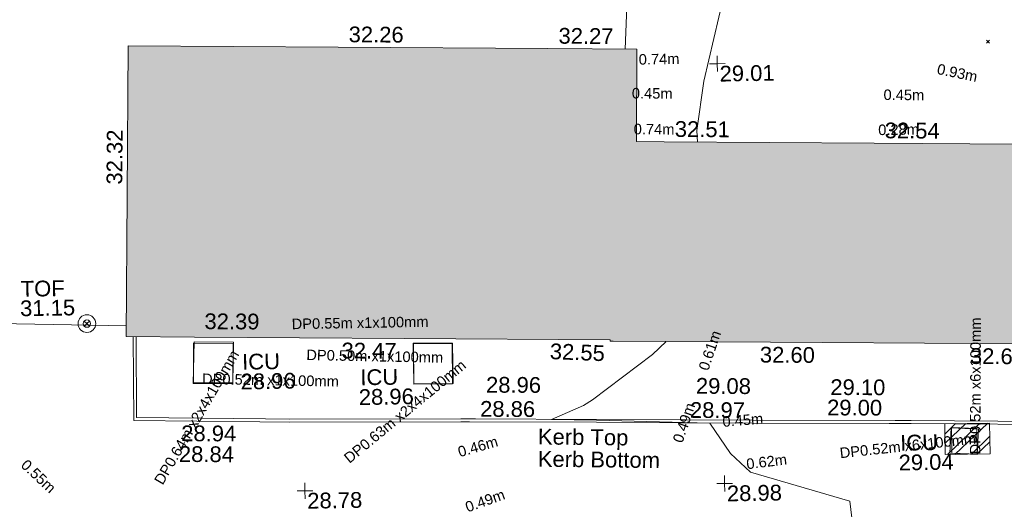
# Model space of a CAD drawing. Header units: millimetres. Extents: x -287732 to 520720, y -88450 to 287754.
# Tile 265 of 383: x 17496 to 40954, y 214594 to 226257. Entities that reach past the tile are written whole.
import ezdxf

# ---------------------------------------------------------------- set-up
doc = ezdxf.new("R2010")
doc.units = ezdxf.units.MM
for name, pattern in [('IMPORT-HIDDEN2 _3_', [4762.5, 3175, -1587.5]), ('IMPORT-UG_ELEC_QLB2 _2_', [2500, 1500, -300.0000000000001, 0, -50, 150, -300.0000000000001, 0, -200]), ('IMPORT-UG_ELEC_STREET LIGHTING_QLB2 _2_', [2700, 1500, -300.0000000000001, 0, -250, 150, -300.0000000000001, 0, -200])]:
    doc.linetypes.add(name, pattern=pattern)
for name, color, linetype, lineweight, true_color in [('00__TOPO__TOP_OF_FENCE_SYMBOL', 7, 'Continuous', 9, 0x666666), ('00_UAV_BUILDING_CANOPY', 7, 'Continuous', 9, 0xff7fff), ('00_UAV_FENCE', 7, 'Continuous', 9, 0x264c2f), ('00_UAV_KERB_BOTTOM', 1, 'Continuous', 9, 0xff0000), ('00_UAV_KERB_TOP', 7, 'Continuous', 9, 0xa500a5), ('00_UAV_LEVEL_SPOT', 7, 'Continuous', 9, 0x666666), ('00_UAV_SERV_IC', 5, 'Continuous', 9, 0x0000ff), ('00_UAV_TOP_OF_FENCE', 6, 'Continuous', 9, 0xff00ff), ('01_DTM_CONTOUR_MNR', 7, 'Continuous', 9, 0xa5a552), ('12333-PUM-2D-U-0001-C01 - Rev2_REVIT IMPORT_dwg', 7, 'Continuous', 9, 0x767676), ('A_RHA_Line', 7, 'Continuous', 9, 0x00a600), ('PUM-CHAMBER EXTENTS', 6, 'IMPORT-HIDDEN2 _3_', 9, 0xff00ff), ('PUM-ELECTRIC-MH', 1, 'Continuous', 9, 0xff0000), ('PUM-ELECTRIC-QLB2', 1, 'IMPORT-UG_ELEC_QLB2 _2_', 9, 0xff0000)]:
    doc.layers.add(name, color=color, linetype=linetype, lineweight=lineweight, true_color=true_color)
doc.layers.add('A_RHA_Detail', color=7, linetype='Continuous', lineweight=9)
doc.layers.add('GEN-TEXT', color=7, linetype='Continuous', lineweight=9)
doc.styles.add('Arial_1', font='arial.ttf', dxfattribs={"height": 250})
doc.styles.add('Swis721 Lt BT_2', font='swissl.ttf', dxfattribs={"height": 375})

# ---------------------------------------------------------------- blocks, each defined once
blk = doc.blocks.new('12333-PUM-2D-U-0001-C01 - Rev2_REVIT IMPORT_dwg_MSL_Node_LineworkTOF-2077248-Site Location Plan Proposed')
at = {"layer": '00__TOPO__TOP_OF_FENCE_SYMBOL', "color": 254, "true_color": 0xcccccc, "flags": 128}
for points in [[(165.3591892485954, 165.3591892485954), (0, 0), (-165.3591892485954, 165.3591892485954)], [(165.3591892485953, -165.3591892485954), (0, 0), (-165.3591892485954, -165.3591892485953)]]:
    blk.add_lwpolyline(points, dxfattribs=at)
at = {"layer": '00__TOPO__TOP_OF_FENCE_SYMBOL', "color": 254, "true_color": 0xcccccc}
for radius in [562.5594001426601, 233.853208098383]:
    blk.add_circle((0, 0), radius, dxfattribs=at)
blk = doc.blocks.new('12333-PUM-2D-U-0001-C01 - Rev2_REVIT IMPORT_dwg_UAV-2077255-Site Location Plan Proposed')
at = {"layer": '00_UAV_LEVEL_SPOT', "color": 254, "true_color": 0xcccccc, "flags": 128}
for points in [[(0, -500.0000000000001), (0, 0), (-500.0000000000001, 0)], [(500.0000000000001, 0), (0, 0), (0, 500.0000000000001)]]:
    blk.add_lwpolyline(points, dxfattribs=at)
blk = doc.blocks.new('12333-PUM-2D-U-0001-C01 - Rev2_REVIT IMPORT_dwg_MGS62954_T2_Galway_ITM_3d_Rev1-2077680-Site Location Plan Proposed')
at = {"layer": '00_UAV_FENCE', "color": 254, "true_color": 0xcccccc}
for p, q in [((533937922.7121834, 725782333.8723007), (533937812.5391594, 725780386.31817)), ((533922079.4739999, 725774136.579), (533925815.1303381, 725774002.0280963))]:
    blk.add_line(p, q, dxfattribs=at)
at = {"layer": '00_UAV_KERB_BOTTOM', "color": 254, "true_color": 0xcccccc, "flags": 128}
blk.add_lwpolyline([(533925973.4891821, 725773743.3761859), (533925950.474, 725771746.5789999), (533928951.995609, 725771664.1906244), (533929666.474, 725771644.5790001), (533933741.4739999, 725771581.579), (533933951.1305997, 725771577.0381701), (533936973.474, 725771511.579), (533938948.5476524, 725771464.7056233), (533940681.474, 725771423.579), (533943946.6291924, 725771360.5039533), (533944472.7525, 725771350.3405001), (533948593.7525001, 725771251.3405), (533948943.2946522, 725771242.590899), (533952548.7525, 725771152.3405002), (533953941.8408006, 725771124.298464), (533955330.7525, 725771096.3405), (533955376.4724351, 725773001.0502455)], dxfattribs=at)
at = {"layer": '00_UAV_KERB_TOP', "color": 254, "true_color": 0xcccccc, "flags": 128}
blk.add_lwpolyline([(533926043.4743261, 725773741.6838821), (533926021.2633807, 725771814.662277), (533929092.5538893, 725771730.3588239), (533929667.9754422, 725771714.5641525), (533933742.7729188, 725771651.5672835), (533934091.6925493, 725771644.0102371), (533936975.0622712, 725771581.5610167), (533939089.0618308, 725771531.3905848), (533940682.9804007, 725771493.5629597), (533944087.2160826, 725771427.8012081), (533944474.2690719, 725771420.3242633), (533948595.4689052, 725771321.3194625), (533949083.8657769, 725771309.0941048), (533952550.3327277, 725771222.3228714), (533954082.4073104, 725771191.4831241), (533955262.4459352, 725771167.729651), (533955306.4928899, 725773002.742414)], dxfattribs=at)
at = {"layer": '00_UAV_SERV_IC', "color": 254, "true_color": 0xcccccc, "flags": 128}
for points in [[(533928329.7525, 725772603.3405001), (533927389.7525, 725772623.3405001), (533927409.6967663, 725773560.7210132), (533928349.6967664, 725773540.7210133)], [(533932649.7525001, 725773456.3405), (533933570.7525001, 725773447.3405), (533933561.3474178, 725772484.8871014), (533932640.3474178, 725772493.8871014)], [(533945419.474, 725771235.579), (533946071.474, 725771191.579), (533946030.4423593, 725770583.5646873), (533945378.4423593, 725770627.5646873)]]:
    blk.add_lwpolyline(points, close=True, dxfattribs=at)
at = {"layer": '01_DTM_CONTOUR_MNR', "color": 254, "true_color": 0xcccccc, "flags": 128}
for points in [[(533939493.1740083, 725778143.6535656), (533939482.7522936, 725778420.0000001), (533939677.0481767, 725779593.8777258), (533940313.0490848, 725782125.5636512)], [(533940813.7769418, 725763773.9766537), (533941576.8722805, 725764861.2478913), (533942207.276412, 725764868.5013735), (533942657.9134928, 725764820.4723644), (533943084.5171027, 725766420.0000001), (533943196.5348761, 725767342.178292), (533942973.5430148, 725769523.8779858), (533940621.9394472, 725770258.7889445), (533940150.8227694, 725770714.4303591), (533939670.0000001, 725771440.0000002), (533936977.1657251, 725771560.1600753), (533935900.0000001, 725771600), (533936675.4440404, 725771919.1917355), (533936888.6973642, 725772051.453611), (533938339.2539878, 725773103.7378392), (533938671.3881878, 725773404.9942731)]]:
    blk.add_lwpolyline(points, dxfattribs=at)
at = {"xscale": 0.375, "yscale": 0.375, "zscale": 0.375}
for name, p in [('12333-PUM-2D-U-0001-C01 - Rev2_REVIT IMPORT_dwg_UAV-2077255-Site Location Plan Proposed', (533940000.0000001, 725780000)), ('12333-PUM-2D-U-0001-C01 - Rev2_REVIT IMPORT_dwg_MSL_Node_LineworkTOF-2077248-Site Location Plan Proposed', (533924876.6834999, 725774072.4735001)), ('12333-PUM-2D-U-0001-C01 - Rev2_REVIT IMPORT_dwg_UAV-2077255-Site Location Plan Proposed', (533930000.0000001, 725770000.0000001)), ('12333-PUM-2D-U-0001-C01 - Rev2_REVIT IMPORT_dwg_UAV-2077255-Site Location Plan Proposed', (533940000.0000001, 725770000.0000001))]:
    blk.add_blockref(name, p, dxfattribs=at)
at = {"layer": '00_UAV_BUILDING_CANOPY', "color": 251, "true_color": 0x666666, "char_height": 375, "width": 1495.902363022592, "attachment_point": 1, "line_spacing_factor": 1.005061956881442, "style": 'Swis721 Lt BT_2'}
for s, insert, rotation in [('32.26', (533931236.8659328, 725781040.698257), 358.61480626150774), ('32.27', (533936235.4043233, 725780919.8290856), 358.61480626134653), ('32.32', (533925401.3973154, 725777378.3018792), 88.61480625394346), ('32.51', (533938966.4556092, 725778651.7644633), 358.6148062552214), ('32.54', (533943964.9063563, 725778530.8974113), 358.6148062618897), ('32.39', (533927682.6400002, 725774269.1048638), 358.614806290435), ('32.47', (533930936.3535042, 725773514.4431895), 358.61480629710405), ('32.55', (533935904.4274961, 725773411.3221581), 356.76231458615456), ('32.60', (533940899.4563949, 725773241.6817973), 358.6148062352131), ('32.65', (533945902.598413, 725773120.701304), 358.6148062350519)]:
    blk.add_mtext(s, dxfattribs=dict(at, insert=insert, rotation=rotation))
at = {"layer": '00_UAV_KERB_BOTTOM', "color": 251, "true_color": 0x666666, "char_height": 375, "attachment_point": 1, "line_spacing_factor": 1.005061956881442, "style": 'Swis721 Lt BT_2'}
for s, insert, width, rotation in [('28.86', (533934211.7953585, 725772066.7383318), 1495.902363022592, 358.759258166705), ('28.97', (533939210.226992, 725771953.8643785), 1495.902363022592, 358.64048481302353), ('29.00', (533942478.0503688, 725771955.1312555), 1495.902363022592, 358.7656742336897), ('28.84', (533927019.0310895, 725771117.3836166), 1495.902363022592, 358.6235287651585), ('Kerb Bottom', (533935566.9824443, 725770852.6542141), 3414.456504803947, 358.3668436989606)]:
    blk.add_mtext(s, dxfattribs=dict(at, insert=insert, width=width, rotation=rotation))
at = {"layer": '00_UAV_KERB_TOP', "color": 251, "true_color": 0x666666, "char_height": 375, "attachment_point": 1, "line_spacing_factor": 1.005061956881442, "style": 'Swis721 Lt BT_2'}
for s, insert, width, rotation in [('28.96', (533934363.3009731, 725772638.995038), 1495.902363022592, 358.7592581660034), ('29.08', (533939362.7322587, 725772525.8102076), 1495.902363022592, 358.6404848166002), ('29.10', (533942563.8823798, 725772439.2020688), 1495.902363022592, 358.72818733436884), ('28.94', (533927081.4582869, 725771609.5658642), 1495.902363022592, 358.719042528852), ('Kerb Top', (533935578.9144661, 725771382.7885001), 2493.170605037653, 358.3668436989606)]:
    blk.add_mtext(s, dxfattribs=dict(at, insert=insert, width=width, rotation=rotation))
at = {"layer": '00_UAV_LEVEL_SPOT', "char_height": 375, "width": 1495.902363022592, "attachment_point": 1, "line_spacing_factor": 1.005061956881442, "style": 'Swis721 Lt BT_2'}
for s, insert in [('29.01', (533940051.8765643, 725779949.1441548)), ('28.78', (533930051.8765643, 725769949.1441547)), ('28.98', (533940051.8765643, 725769949.1441547))]:
    blk.add_mtext(s, dxfattribs=dict(at, insert=insert))
at = {"layer": '00_UAV_SERV_IC', "color": 251, "true_color": 0x666666, "char_height": 375, "attachment_point": 1, "line_spacing_factor": 1.005061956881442, "style": 'Swis721 Lt BT_2'}
for s, insert, width in [('ICU', (533928557.8824628, 725773285.8483695), 1021.012723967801), ('28.96', (533928513.0543122, 725772815.4693686), 1495.902363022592), ('ICU', (533931368.0249653, 725772865.8211222), 1021.012723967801), ('28.96', (533931323.1968148, 725772395.4421214), 1495.902363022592), ('ICU', (533944199.4650819, 725771083.1311312), 1021.012723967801), ('29.04', (533944154.6369314, 725770612.7521303), 1495.902363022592)]:
    blk.add_mtext(s, dxfattribs=dict(at, insert=insert, width=width))
at = {"layer": '00_UAV_TOP_OF_FENCE', "color": 251, "true_color": 0x666666, "char_height": 375, "attachment_point": 1, "line_spacing_factor": 1.005061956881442, "style": 'Swis721 Lt BT_2'}
for s, insert, width in [('TOF', (533923314.1459405, 725775115.3066312), 1163.479615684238), ('31.15', (533923291.7222987, 725774651.9299264), 1495.902363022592)]:
    blk.add_mtext(s, dxfattribs=dict(at, insert=insert, width=width))
blk = doc.blocks.new('12333-PUM-2D-U-0001-C01 - Rev2_REVIT IMPORT_dwg-1620468-Site Location Plan Proposed')
at = {"layer": 'PUM-CHAMBER EXTENTS', "true_color": 0xffaaff}
h = blk.add_hatch(dxfattribs=at)
h.set_pattern_fill('FP_3', color=211, style=0, pattern_type=2)
h.set_pattern_definition([(45, (-533641079.65, -725615854.3560001), (-265.1650429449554, 265.1650429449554), []), (45, (-533640902.873, -725615854.3560001), (-265.1650429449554, 265.1650429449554), [])])
h.paths.add_polyline_path([(304190.3501529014, 154743.6438213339), (305258.3501528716, 154738.6438213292), (305256.3501528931, 155471.6438213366), (304188.3501529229, 155476.6438213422)])
at = {"layer": 'GEN-TEXT', "color": 253, "true_color": 0xaaaaaa}
for p, q in [((305340.9948138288, 164524.2884822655), (305411.7054919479, 164594.9991603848)), ((305411.7054919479, 164524.2884822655), (305340.9948138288, 164594.9991603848))]:
    blk.add_line(p, q, dxfattribs=at)
at = {"layer": 'PUM-CHAMBER EXTENTS', "color": 211, "linetype": 'Continuous', "true_color": 0xffaaff, "flags": 128}
blk.add_lwpolyline([(304188.3501529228, 155476.643821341), (305256.350152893, 155471.6438213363), (305258.3501528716, 154738.6438213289), (304190.3501529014, 154743.6438213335)], close=True, dxfattribs=at)
at = {"layer": 'PUM-ELECTRIC-MH', "color": 21, "true_color": 0xffaaaa, "flags": 128}
for points in [[(286342.3501529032, 157736.6438213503), (287280.3501528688, 157718.6438213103), (287245.3501528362, 156731.6438213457), (286307.3501529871, 156749.6438212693)], [(291563.3501529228, 157615.6438213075), (292496.3501528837, 157603.6438213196), (292495.3501528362, 156638.6438213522), (291562.3501529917, 156650.6438214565)], [(304348.350152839, 154776.6438213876), (304352.3501529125, 155382.6438213), (304953.3501529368, 155348.6438213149), (304949.3501528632, 154742.6438214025)]]:
    blk.add_lwpolyline(points, close=True, dxfattribs=at)
blk.add_blockref('12333-PUM-2D-U-0001-C01 - Rev2_REVIT IMPORT_dwg_MGS62954_T2_Galway_ITM_3d_Rev1-2077680-Site Location Plan Proposed', (-533641079.6498471, -725615854.3561786))
at = {"layer": 'PUM-ELECTRIC-QLB2', "char_height": 250, "attachment_point": 2, "line_spacing_factor": 0.9417779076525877, "style": 'Arial_1'}
for s, insert, width, rotation in [('0.74m', (297536.6078239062, 164407.3015255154), 1160.025439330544, 0.05636968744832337), ('0.93m', (304662.9059452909, 163952.7860795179), 1160.025439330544, 347.4024949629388), ('0.45m', (297362.5495554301, 163593.3731415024), 1160.025439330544, 358.49860675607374), ('0.45m', (303357.1764145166, 163452.2311473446), 1160.025439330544, 358.49860675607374), ('0.74m', (297391.7168794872, 162739.2505033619), 1160.025439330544, 358.6240917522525), ('0.28m', (303213.1425144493, 162628.3047988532), 1160.025439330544, 359.84483239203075), ('DP0.52m x6x100mm', (304810.3253577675, 156367.4820282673), 3893.2779916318, 88.77223463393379), ('0.61m', (298505.1897658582, 157362.8499598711), 1160.025439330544, 70.17033198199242), ('DP0.64m x2x4x100mm', (286264.2828041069, 156006.9586058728), 4334.026443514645, 58.64142364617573), ('DP0.50m x1x100mm', (290645.0676613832, 157449.0201885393), 3893.2779916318, 357.880827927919), ('DP0.52m x1x100mm', (288150.5132392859, 156923.8298601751), 3893.2779916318, 357.880827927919), ('DP0.63m x2x4x100mm', (291258.2806842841, 156092.1940937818), 4334.026443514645, 38.43142312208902), ('0.49m', (297860.2181623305, 155651.8872942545), 1160.025439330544, 70.17033198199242), ('0.45m', (299373.3587873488, 155773.6967375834), 1160.025439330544, 3.5436689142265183), ('0.46m', (293025.9616253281, 155249.7786818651), 1160.025439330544, 15.089794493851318), ('DP0.52m x6x100mm', (303289.7510692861, 155093.5699269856), 3893.2779916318, 5.137201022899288), ('0.55m', (282667.9276658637, 154693.1203278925), 1160.025439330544, 315.9215684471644), ('0.62m', (299917.788277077, 154773.2755762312), 1160.025439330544, 5.919132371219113), ('0.49m', (293167.4922086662, 153954.3105099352), 1160.025439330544, 18.64367569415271)]:
    blk.add_mtext(s, dxfattribs=dict(at, insert=insert, width=width, rotation=rotation))
at = {"layer": 'PUM-ELECTRIC-QLB2', "insert": (290304.6896070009, 158250.214748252), "char_height": 250, "width": 3893.2779916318, "attachment_point": 2, "line_spacing_factor": 0.9417779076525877, "style": 'Arial_1'}
blk.add_mtext('DP0.55m x1x100mm', dxfattribs=at)

msp = doc.modelspace()

# ---------------------------------------------------------------- hatches: boundary and pattern name
at = {"layer": 'A_RHA_Detail', "true_color": 0xc0c0c0}
h = msp.add_hatch(color=9, dxfattribs=at)
h.paths.add_polyline_path([(-80880.60083809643, -68502.79057078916), (-80400.865924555, -68483.41509113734), (-80400.865924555, -62984.64684185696), (-24474.85765177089, -63009.32043784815), (-24456.14471271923, -50840.30023858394), (-36622.55041039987, -50831.65104353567), (-36622.55041039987, -44228.57792613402), (-50959.0526582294, -44218.38599194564), (-50959.0526582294, -42573.78171514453), (-54563.9325804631, -42571.21897729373), (-54565.69773352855, -45054.17447474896), (-92408.82109321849, -45027.27149621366), (-92411.78875845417, -49201.74309222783), (-100061.9988811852, -49201.74309222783), (-100052.2214449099, -64852.82557838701), (-86120.90825229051, -64852.82557838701), (-86092.1662649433, -62957.90041523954), (-84861.10047608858, -62957.90041523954), (-84854.79052929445, -68240.109737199), (-80870.60226892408, -68240.10973722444)])
h.paths.add_polyline_path([(-137238.9269902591, -68461.9384092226), (-132719.7426408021, -68433.0633692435), (-132847.0731201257, -62850.04282283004), (-130454.6837966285, -62916.63108078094), (-130498.2830220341, -61355.85393642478), (-117581.136331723, -61423.42893438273), (-117492.3908565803, -49183.91309190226), (-125136.5200282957, -49178.47881952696), (-125133.572703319, -45032.61887136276), (-163007.1824077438, -45005.6942194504), (-163007.1824076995, -44090.2963411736), (-163123.8521269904, -44090.21339942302), (-163122.6389897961, -42383.75184302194), (-166563.8543419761, -42383.75184298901), (-166565.034908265, -44044.39824208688), (-193158.4656786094, -44025.49275805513), (-193195.152889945, -62863.65652504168), (-137269.7106414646, -62916.63108078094), (-137254.3708868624, -65679.90523788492)])
h.paths.add_polyline_path([(120310.9497607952, -32334.28230164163), (120312.4652266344, -31610.73011961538), (133451.2244789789, -31638.24899384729), (133469.2230092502, -19717.98315780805), (121295.7536929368, -19692.48606430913), (121319.8434528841, -8190.941560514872), (112277.0825930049, -8172.001674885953), (112263.1770823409, -14811.1234547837), (78285.85310969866, -14739.95861438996), (78292.82277619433, -8167.077575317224), (75241.99098605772, -8160.673431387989), (69355.76844233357, -8152.931592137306), (69353.6659720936, -9156.74635762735), (68372.60878945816, -9154.691552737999), (68372.60878945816, -13705.52853215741), (69333.7233474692, -13707.54156770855), (69325.07112547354, -16249.53369228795), (66623.4489111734, -16249.53369228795), (66619.79243935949, -17995.29925530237), (65989.07757494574, -17995.2992552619), (65985.44262772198, -19730.78799483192), (57152.23993377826, -19712.28702421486), (57127.42535098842, -31559.89463417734), (70277.87165424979, -31587.43801817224), (70277.87165431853, -32271.7414715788), (78263.96947909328, -32285.12944888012), (78266.62661740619, -31019.79372153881), (112335.8856506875, -31091.15111860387), (112335.8856506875, -32317.57330553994), (119781.4233959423, -32333.17321913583)])
h.paths.add_polyline_path([(7503.717409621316, -1791.439263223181), (15482.43097392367, -674.0213231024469), (15484.0826588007, 148.1327206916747), (56188.28042539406, 205.5276654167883), (56155.84326007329, 14338.3166313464), (18016.62665935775, 14236.48149539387), (17967.9025208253, 34313.18372071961), (21727.10644863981, 34324.0692624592), (21708.90974962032, 40608.10218321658), (18009.66447159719, 40608.10218321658), (17995.54603706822, 45483.75063442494), (9770.084204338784, 45420.6329473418), (3966.213879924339, 45446.76585222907), (3984.771235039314, 14176.56786832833), (1023.062455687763, 14176.56786837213), (-276.5134647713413, 14190.52623461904), (-231.6790044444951, 5968.135265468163), (-226.4491536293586, 193.7444677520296), (553.0869992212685, 183.4716499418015), (7477.609307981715, 143.2867586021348), (7488.638446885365, -674.0213231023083)])
h.paths.add_polyline_path([(77755.59663317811, 53.47451145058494), (77729.51881611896, 1699.844979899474), (94464.47132486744, 1659.976083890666), (94606.37913471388, 17991.390236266), (88810.4190114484, 18015.03260816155), (88799.89418497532, 14436.74271609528), (69413.88950349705, 14457.8773889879), (69377.35724448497, 99.62816357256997), (75241.99098605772, 67.32134432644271)])
h.paths.add_polyline_path([(61252.12079701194, 46453.95617366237), (105774.7348988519, 46472.68783506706), (105768.2642198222, 61852.61234306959), (92285.13876309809, 61852.61234306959), (92308.59670399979, 65784.30757140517), (96107.4668000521, 65767.60445243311), (96059.68081117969, 75209.20847378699), (101084.8427276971, 75071.88872764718), (104988.0046543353, 74765.36560406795), (108403.6894220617, 74363.8408943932), (112009.2703903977, 73787.25420861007), (115645.3524815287, 73049.69667206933), (116890.8108051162, 72761.69136252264), (120208.9929833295, 71893.18353872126), (120865.241739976, 71703.68484519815), (124135.6329506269, 70669.67317906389), (127435.6253142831, 69480.50055823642), (127820.4368670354, 69394.93141813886), (128274.3081769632, 69331.69585753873), (128731.8791144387, 69306.66104516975), (129189.9401488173, 69320.00258290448), (129645.2782985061, 69371.62688826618), (130094.6997111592, 69461.17185603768), (130535.0520071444, 69588.00939074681), (130963.246434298, 69751.24981927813), (131376.2795165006, 69949.74812590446), (131771.2541232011, 70182.11198903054), (132162.5575600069, 70460.5404660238), (132496.0921583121, 70741.69081113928), (132820.871367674, 71064.98072578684), (133117.4593294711, 71414.31364272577), (133383.77568926, 71787.23923950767), (133616.5473239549, 72178.5372844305), (133817.1647262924, 72590.54524898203), (133982.6025969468, 73017.89547513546), (134111.7005086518, 73457.59040801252), (134203.5529320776, 73906.54590458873), (134257.5155883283, 74361.61286216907), (134272.5462649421, 74819.5993153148), (134250.5259875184, 75277.29281745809), (134189.6227572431, 75731.48297747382), (134090.9274700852, 76178.98397757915), (133955.1324028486, 76616.65691993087), (133783.1900598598, 77041.43184345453), (133576.3064937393, 77450.32925647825), (133335.932843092, 77840.48103920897), (133063.7551572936, 78209.15055532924), (132761.6825665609, 78553.75185442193), (132431.8338935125, 78871.8678050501), (132076.5227905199, 79161.26705197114), (131698.2415080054, 79419.91966861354), (131299.6434187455, 79646.01139197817), (131093.5942456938, 79746.34209763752), (132146.0467355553, 83110.22226145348), (122787.7632953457, 86282.54285518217), (121604.3555412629, 82800.3591886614), (117095.9864227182, 83870.84033785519), (116841.9598400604, 83526.35449572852), (116120.5435466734, 91221.93611972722), (110237.7341284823, 91274.27491021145), (110194.3680786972, 90435.39030214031), (104988.0046543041, 90486.49901390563), (104973.2761846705, 94309.82427956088), (103746.1314668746, 94309.8242795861), (103839.9937121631, 122852.1474271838), (96365.09202306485, 122931.9599470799), (96350.3400238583, 123952.4168585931), (104555.5505249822, 123902.1925226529), (104607.3234458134, 120248.5396156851), (125502.5015002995, 120134.1933400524), (125662.0200253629, 137657.3796882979), (114479.5865733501, 137699.2256881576), (114382.306264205, 129149.9458158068), (104644.159003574, 129187.9975073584), (104577.9931702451, 126217.3903144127), (101184.4926406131, 126159.1566967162), (101264.6166812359, 135959.2655565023), (89967.23178808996, 135988.8856164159), (89927.63362986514, 125823.6463181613), (93630.53562302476, 125840.7948842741), (93580.65688892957, 122931.9599470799), (88697.38835376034, 122904.7310126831), (88679.3898954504, 95739.09143775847), (86378.25848996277, 95739.09143775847), (86378.18187189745, 96178.1008337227), (83279.50743284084, 96200.92083327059), (83273.62493422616, 95735.74732133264), (70169.67509619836, 95733.22421950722), (70166.26842742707, 96272.07409347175), (66674.99731294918, 96257.14073655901), (66654.74538556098, 95755.71092136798), (65784.77231079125, 95755.71092136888), (65887.65094984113, 117470.630565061), (53473.3427162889, 117487.9046429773), (53434.44066309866, 98570.46349063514), (40649.41626916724, 98570.46349063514), (40610.16711559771, 94406.01479078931), (38853.82372868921, 94410.36303440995), (38848.65589191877, 89463.65332729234), (40612.46601912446, 89518.45976927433), (40665.38257362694, 86257.73741128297), (38372.19584460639, 86305.72309285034), (38369.79374539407, 76901.0507917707), (50937.9512507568, 76944.40198294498), (50922.88567286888, 74598.78180889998), (56484.9061132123, 74588.85093771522), (56484.9061132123, 75194.85181995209), (92465.4037153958, 75233.0258166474), (92645.92783662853, 71766.64845094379), (89810.55521366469, 69362.83965827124), (85313.16173974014, 69360.94750420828), (85313.16173974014, 66907.4050808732), (75210.14498263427, 66903.15451589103), (75210.14498263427, 63815.70944550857), (70819.40014309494, 63815.70999200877), (70819.21601505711, 64253.35708059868), (69456.83415683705, 64253.35708059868), (69455.7195737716, 66901.99623166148), (61303.32856759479, 66898.5668068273), (61304.56054988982, 63970.32021231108), (70500.41048208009, 63970.32021219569), (70500.4088543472, 61852.59006207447), (61245.6438848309, 61848.69637488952), (61252.03558504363, 46656.49344428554)])
h.paths.add_polyline_path([(-17153.16561239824, 48569.32684293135), (-17153.16561224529, 60770.38083685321), (-29362.88357759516, 60774.70428694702), (-29362.88357759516, 67399.20394580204), (-43507.24466814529, 67405.01911303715), (-43488.5313307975, 69093.07334175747), (-45766.41866231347, 69109.32868388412), (-45794.3462003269, 67405.01911303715), (-47272.11273194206, 67404.2124544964), (-47272.44887633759, 66454.91798908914), (-86004.56386332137, 66468.63299519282), (-86006.66970787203, 60521.58362721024), (-92662.87722510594, 60521.58362721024), (-92665.2138765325, 50184.35611932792), (-79752.0168396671, 50179.78309939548), (-79752.016597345, 48591.4932381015), (-17157.7163123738, 48569.32845417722)])
h.paths.add_polyline_path([(-201056.4185878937, 48628.75479108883), (-138377.9751621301, 48634.64535779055), (-138377.9751621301, 50133.28201003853), (-125467.710581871, 50134.49626164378), (-125468.6909603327, 60566.1903686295), (-132186.8595614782, 60565.86652591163), (-132187.4203588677, 66533.0197876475), (-170643.3098734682, 66805.61809689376), (-170643.3098732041, 67738.78475848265), (-200340.0100486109, 67488.93693764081), (-200348.7171487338, 60827.78025104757), (-201057.5650552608, 60827.71357558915), (-201056.6510294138, 51102.04313372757)])
h.paths.add_polyline_path([(-240051.5126725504, 54769.19491160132), (-239444.490259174, 54811.10754483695), (-239186.5396223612, 54841.92927608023), (-238764.8191577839, 54940.98166103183), (-238382.4735933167, 55122.46891388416), (-237990.3402229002, 55354.87497234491), (-237269.2031023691, 55936.21515020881), (-237032.4836384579, 56225.56611516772), (-236793.0039602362, 56569.31473944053), (-236554.5880578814, 57004.26389721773), (-236432.7219585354, 57267.46508908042), (-236300.081527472, 57753.26238983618), (-236250.7285154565, 58017.17885684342), (-236235.6490609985, 58516.21786804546), (-236233.2538429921, 58987.85640053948), (-236213.7029795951, 59823.48083769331), (-236363.8287855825, 59820.86038205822), (-236634.0279869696, 60698.06075827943), (-236391.9547756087, 61432.19726339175), (-236225.4740089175, 61435.10319600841), (-236201.6036569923, 62637.68779596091), (-232563.5271750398, 62639.28734435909), (-232563.5271750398, 63049.03842404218), (-232732.1945866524, 63049.15302218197), (-232860.1521277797, 63457.95890274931), (-232731.606808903, 63914.24862697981), (-232560.8209656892, 63914.24862697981), (-232515.1276847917, 70598.00033009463), (-240628.6947849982, 70598.85496273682), (-240629.7923196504, 72350.98321577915), (-246412.6011212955, 72347.36085933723), (-246412.6011212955, 70616.45923936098), (-254449.5805725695, 70618.60952619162), (-254454.637144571, 70754.06491720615), (-254469.7140363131, 73191.66276250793), (-263883.2532625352, 73267.83063688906), (-263902.4181505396, 68260.74348553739), (-263714.8217520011, 68259.82096572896), (-263552.9672900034, 67819.65434396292), (-263719.0883117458, 67392.2068408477), (-263913.6298699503, 67392.20684284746), (-263956.7001913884, 58633.76423459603), (-260181.1963171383, 58611.22607638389), (-260192.3146983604, 56354.25111579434), (-257184.684388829, 56339.46086021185), (-257213.4419957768, 57092.93866021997), (-257338.5163846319, 57093.27331223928), (-257471.0109294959, 57531.74572308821), (-257338.5163845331, 58062.22513696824), (-257203.4956297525, 58064.06881289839), (-257173.5751889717, 58598.54056692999), (-256478.2273617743, 58575.27357994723), (-256478.2273617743, 58788.51859473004), (-256013.0091299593, 58911.92701534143), (-255397.0786664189, 58780.99767617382), (-255397.0786664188, 58595.982422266), (-243809.885361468, 58585.92793201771), (-243805.3570672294, 58352.04527760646), (-243740.939469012, 57884.52572680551), (-243619.0830608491, 57421.84877545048), (-243424.3877545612, 56943.65915412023), (-243247.1437899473, 56608.24157713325), (-243003.0710579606, 56249.99021479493), (-242732.2093200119, 55932.75703082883), (-242371.7230178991, 55603.12658811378), (-242141.255125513, 55424.88676767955), (-241804.9643037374, 55216.88439822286), (-241529.4640827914, 55077.02869055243), (-241100.6275144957, 54917.18295003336), (-240836.2134980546, 54840.82833176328), (-240453.4486195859, 54788.60784130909), (-240218.9578693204, 54777.28227442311)])
h.paths.add_polyline_path([(40276.69022552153, 59895.36417752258), (40328.62676029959, 69196.9439153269), (36588.99968785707, 69217.8245910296), (36619.46637569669, 74674.25962428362), (32264.36460078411, 74687.02318924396), (32233.48293867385, 69156.26826306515), (11916.69390495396, 69269.70959686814), (11966.66200111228, 78218.75165974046), (29087.509017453, 78123.15526808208), (29143.44567205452, 88141.1370047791), (15719.348796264, 88216.09212953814), (15732.60379610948, 90589.9978889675), (4594.294101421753, 90652.19003489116), (4525.129359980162, 78265.12250449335), (10096.76365553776, 78234.01258731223), (10077.43887221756, 74773.03821910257), (4547.641142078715, 74803.91453678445), (4465.579974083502, 60107.1600234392), (19125.89094760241, 60025.30234268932), (19139.86249374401, 62527.53804644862), (31738.59196305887, 62457.19146404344), (31724.55430858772, 59943.11609815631), (38369.79364225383, 59906.01157293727)])
h.paths.add_polyline_path([(-246083.0241259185, 72334.29150213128), (-246083.0594797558, 72334.30275087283), (-246208.2905500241, 72334.29150213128)])
h.paths.add_polyline_path([(-114575.3004830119, 112178.0758695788), (-114575.3246435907, 112178.0758695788), (-114707.2752166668, 115801.5811617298)])
h.paths.add_polyline_path([(-154699.9178765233, 101760.4080976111), (-114382.050333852, 101776.0542914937), (-114382.050333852, 106926.9360164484), (-113755.641395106, 106927.1792101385), (-113757.5507412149, 111847.2721531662), (-114431.6837526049, 111847.2721531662), (-114431.8097758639, 112178.0758695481), (-114575.3004830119, 112178.0758695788), (-114578.9984943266, 121707.2390833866), (-123056.9849702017, 121707.2390833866), (-123068.8201032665, 156452.7036899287), (-119381.2340625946, 156454.1348067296), (-119381.2340625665, 160165.8597952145), (-115501.031452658, 160167.3662801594), (-115503.3750945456, 166206.5793118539), (-132411.7987151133, 166599.6604729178), (-132411.8243278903, 166665.6603411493), (-135275.0124468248, 166664.5490317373), (-135275.0124468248, 166628.1883101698), (-135911.3205076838, 166628.1944502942), (-135911.3479256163, 166352.1604668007), (-152521.1633846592, 166345.7146753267), (-152518.3680955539, 159142.6836790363), (-150699.3133726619, 159117.9265656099), (-150758.5477087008, 122560.691203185), (-151059.2005266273, 122560.691203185), (-151061.0981347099, 121302.4374932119), (-154138.3148337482, 121372.6012653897), (-154138.3148337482, 121865.1834517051), (-154704.3888425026, 121867.2611370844), (-154688.5451973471, 119352.3937021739), (-154745.5933227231, 119352.3715636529), (-154745.5763474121, 118722.1532660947), (-160794.1544526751, 118748.7442832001), (-160794.1544526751, 119410.5425977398), (-163852.1622693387, 119422.408321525), (-163855.0715294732, 118762.2003111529), (-167568.6765459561, 118778.5256058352), (-166634.6619849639, 124395.1277019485), (-166930.050559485, 124500.0918161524), (-167568.6765459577, 124707.6250903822), (-168028.2173235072, 124841.3808647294), (-168630.5006276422, 124991.3056740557), (-169238.2056069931, 125117.4693074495), (-169850.3952285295, 125219.6772876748), (-170466.1255403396, 125297.7720169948), (-171089.11025998, 125351.8553033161), (-171704.4065937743, 125381.1774255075), (-172325.0479971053, 125386.3595015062), (-172782.2248668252, 125374.5832362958), (-173401.7764235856, 125337.4554476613), (-174109.844898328, 125263.4341236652), (-174634.1213722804, 125190.4100126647), (-175245.0145766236, 125080.719099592), (-176047.1958093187, 124895.7675260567), (-176665.4852587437, 124724.7228134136), (-177045.3001228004, 124609.1129151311), (-177631.5127792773, 124405.2077276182), (-176665.4852586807, 118818.5158794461), (-177558.9402083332, 118822.4435768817), (-177662.2853368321, 125263.4341236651), (-176365.3912351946, 126542.9270807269), (-159462.2970490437, 126319.910391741), (-157057.7396790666, 128609.0850976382), (-157060.6673204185, 136153.1661957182), (-158638.8016610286, 137740.2441626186), (-159352.3735831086, 137740.2441626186), (-161634.4140634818, 140201.1078539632), (-168727.9404945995, 140256.8191146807), (-171035.0401161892, 137942.8847305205), (-174184.1459014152, 137942.8847305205), (-176460.1167434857, 140292.2858551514), (-177341.6856934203, 140292.2858551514), (-177341.7113613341, 140358.4281613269), (-183428.5803825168, 140356.0660244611), (-185921.6385985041, 137917.4639994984), (-185921.6385985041, 131757.3091155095), (-186906.8767412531, 131756.9267733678), (-187725.3914540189, 130809.9989183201), (-187724.058890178, 127376.1828148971), (-186481.0281350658, 126304.5577463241), (-186479.4846754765, 122327.2959175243), (-185176.2828158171, 121059.4673825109), (-180304.1129154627, 121059.4673824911), (-180304.1136492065, 118802.0484409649), (-193555.3706955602, 118802.0484409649), (-193555.368699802, 133117.8341649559), (-192593.6442938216, 133118.2073819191), (-192593.6442938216, 134200.8158367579), (-192224.6284783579, 134200.9592041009), (-192225.5653014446, 136615.0101267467), (-192595.0012460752, 136615.0101267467), (-192595.4357332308, 137734.4745165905), (-193589.2709668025, 137734.4746851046), (-193589.2685988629, 147474.570583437), (-193163.2062206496, 147492.8644732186), (-192765.7252967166, 147531.087133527), (-192359.9383250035, 147589.5931622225), (-192199.8207947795, 147616.5827294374), (-191882.7548926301, 147682.9245600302), (-191568.5380070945, 147761.6632019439), (-191257.654638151, 147852.677242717), (-190828.6072909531, 148002.2045655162), (-190647.7999969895, 148070.9514233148), (-190349.7690789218, 148197.8750094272), (-190056.9509284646, 148336.4013817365), (-189769.797051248, 148486.3169427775), (-189405.3590254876, 148698.0567944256), (-189132.906026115, 148873.2749095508), (-188867.542109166, 149059.0543929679), (-188609.6764469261, 149255.1087866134), (-188354.9814055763, 149465.3525772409), (-188079.6339208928, 149713.879248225), (-187884.9836199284, 149901.8220103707), (-187545.928247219, 150265.8040604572), (-187446.29984479, 150378.3960832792), (-187241.3270201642, 150629.2310214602), (-187046.3599558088, 150887.9197697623), (-186861.6992771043, 151154.0634500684), (-186546.1373636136, 151669.829875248), (-186524.4196769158, 151707.0632450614), (-163675.2898318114, 151669.829875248), (-163687.5843045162, 148134.07679455), (-157303.6541541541, 148136.492106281), (-157303.6541541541, 155759.91501608), (-157557.4317586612, 155765.0384228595), (-157555.9168973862, 166678.0466575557), (-187009.2021991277, 166699.7464767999), (-187013.0952111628, 162054.4009359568), (-188707.17754695, 162044.5925187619), (-188705.9961892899, 155021.5333641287), (-188737.9999316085, 154650.5326604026), (-188799.0133969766, 154283.1866125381), (-188857.2045401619, 154035.4341107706), (-188966.1106131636, 153679.3368924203), (-189102.6200311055, 153332.8820747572), (-189265.8911675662, 152998.2056672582), (-189454.9174011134, 152677.371060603), (-189645.2484685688, 152421.3220123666), (-189916.9563410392, 152104.2450531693), (-190212.7041973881, 151809.4634871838), (-190530.6686598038, 151538.7947471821), (-190868.8893671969, 151293.9075915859), (-191225.281078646, 151076.3118324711), (-191597.6465194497, 150887.3490191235), (-192092.8415776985, 150682.5621956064), (-192519.2468154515, 150561.8451365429), (-192903.8930791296, 150482.240889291), (-193187.215491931, 150440.8868273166), (-193594.1866364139, 150407.1257787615), (-193594.5952989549, 151459.9895227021), (-205369.2399268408, 151455.4201247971), (-205354.4523517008, 113350.0822379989), (-207187.1580384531, 113349.3710182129), (-207184.3024929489, 105991.0636522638), (-205312.8748221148, 105991.1901500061), (-205311.2362476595, 101769.6553082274), (-175488.6451201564, 101781.2285901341), (-175488.6451201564, 110889.6985621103), (-154703.4627663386, 110897.5679794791), (-154700.2792295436, 102691.5597281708)])
h.paths.add_polyline_path([(193735.9435693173, 113047.8274774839), (208865.0938716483, 114991.0266430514), (208976.1154123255, 114126.6471160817), (216447.8967332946, 115086.3281915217), (216038.7305308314, 118271.9702413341), (232648.5073383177, 120405.3421626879), (233425.993615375, 114352.0734369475), (240632.2017567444, 115277.6440988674), (239854.8412683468, 121329.9334727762), (256406.8682407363, 123455.8879629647), (257091.7572256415, 118089.1198988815), (264572.2871227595, 119040.8180953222), (261877.8350555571, 138524.7609215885), (259178.7147038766, 138221.6086035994), (259197.3483655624, 137439.0084132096), (254686.1480587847, 136897.0007612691), (255412.6810205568, 131314.8303176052), (240852.7447969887, 129522.4514056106), (239771.0426543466, 137918.8519126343), (240649.5822431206, 138010.1984551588), (240062.3063116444, 142776.6750342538), (239165.7694642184, 142685.0143484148), (237630.9646614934, 151018.3171732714), (266172.8791088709, 154560.7889781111), (271297.1876944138, 142612.4006970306), (276531.7397502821, 144861.098714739), (274941.5029779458, 148527.9037281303), (302074.5307653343, 160134.9084326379), (300215.9323773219, 164320.1841173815), (301528.1613272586, 164907.0997989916), (300405.1237791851, 167477.8916353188), (299016.6944531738, 166945.7181824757), (295626.7488506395, 174518.754428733), (294333.0289184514, 177537.1551681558), (287288.8475947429, 174518.754428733), (289427.6893504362, 169661.0163463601), (272956.7816584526, 162557.1203578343), (271943.2187787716, 164897.4305293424), (267016.3118217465, 162764.0369715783), (268502.3094164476, 159357.0430143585), (265200.4029574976, 157946.4096681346), (226856.416695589, 153146.7821792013), (227510.3041274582, 148852.0205334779), (228280.9873165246, 141179.0007483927), (227302.3544112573, 141050.281300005), (227895.3788235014, 136433.1758633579), (228748.5501749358, 136523.8855003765), (229602.3077302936, 128023.7667641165), (217691.2359889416, 126493.8999679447), (217642.3600127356, 126874.433267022), (215138.5007311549, 126552.8357430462), (215194.9980427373, 126112.965074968), (215015.6132226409, 126089.924757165), (214840.9672575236, 127449.66446064), (192258.7012018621, 124549.1816390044), (193486.3576426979, 114991.0266430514)])
h.paths.add_polyline_path([(-78076.24187439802, 117605.5188722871), (-78076.23951902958, 117610.0871211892), (-78070.318122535, 129485.7330792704), (-74723.15926543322, 129478.385255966), (-74723.15926543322, 125435.7860624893), (-48015.64546086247, 125380.0246061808), (-47996.55031653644, 135872.5822179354), (-61198.15919578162, 135901.5630078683), (-74714.72264144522, 135923.5088764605), (-74723.6287602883, 131865.2975510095), (-78070.318122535, 131872.642169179), (-78062.97909487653, 149549.7689430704), (-58292.26570492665, 149541.5607197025), (-58292.26570491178, 148946.2407608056), (-37707.70924046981, 148937.6946533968), (-37703.30827430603, 159740.0672041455), (-44148.26955755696, 159742.7429641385), (-44148.26955755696, 162961.3319174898), (-49829.95437583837, 162961.3319174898), (-49830.92144130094, 160632.0129326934), (-78494.09026625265, 160643.9130440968), (-78494.09026625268, 161615.1537738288), (-78739.225852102, 161615.2555472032), (-78691.7919454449, 168187.9195488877), (-90844.57645036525, 168126.8149079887), (-90962.52567694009, 152686.7636277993), (-89064.97866809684, 152685.9758215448), (-89079.54115380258, 117610.0871211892), (-78374.80218507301, 117605.6428258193)])
h.paths.add_polyline_path([(69254.82576126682, 129235.9722870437), (69259.97086178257, 136167.789247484), (86068.0992678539, 136131.0235193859), (86008.66431381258, 164703.3084147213), (58789.63167882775, 164723.511581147), (58789.63167882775, 170119.2062865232), (54460.1632489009, 170122.4198087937), (54457.21717773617, 166153.279245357), (47042.2151650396, 166158.7829869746), (47041.10931533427, 164668.9097040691), (39173.27935198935, 164674.7495545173), (39172.83712618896, 164078.9539098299), (17014.87910992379, 164095.4005254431), (17002.38841206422, 147267.1142245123), (12659.63471563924, 147267.1142245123), (12653.60087534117, 139137.9291796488), (17031.41608901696, 139134.6797717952), (17024.5879174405, 129935.3194463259), (39191.34773726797, 129918.8662983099), (39191.34773726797, 129258.2867272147), (69014.0340609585, 129236.1510132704)])
h.paths.add_polyline_path([(39265.62356917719, 139467.8223435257), (33050.91021530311, 139484.1586867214), (33087.56357182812, 153427.9220784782), (39277.60130889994, 153411.6505991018), (39277.60130890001, 152830.3127277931), (43058.29603858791, 152820.3745823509), (43024.83899408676, 140092.5601633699), (39267.2657899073, 140092.5601633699)])
h.paths.add_polyline_path([(1979.548949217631, 189123.2414339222), (18699.10403225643, 189180.0465563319), (18678.46874730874, 195253.6675675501), (24349.02704561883, 195272.9334348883), (24334.96888372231, 199550.7690688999), (28829.78348974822, 199566.0403168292), (28798.3577216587, 208815.6446464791), (24334.949615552, 208806.151404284), (24333.90624841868, 209113.2475694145), (16811.59093053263, 209087.6903002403), (16806.58456499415, 208843.5909093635), (6772.293057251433, 208809.4991440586), (6797.166076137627, 201488.5780549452), (-8471.058649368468, 201436.7038490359), (-8471.058649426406, 200429.0172028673), (-11856.09020770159, 200417.5164702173), (-11823.72827009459, 190892.3684138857), (-7614.729360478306, 190906.6685966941), (-7614.729360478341, 190170.8290169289), (-4608.619189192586, 190169.2993656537), (-4608.238782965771, 190916.8832264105), (1973.379031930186, 190939.2444180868), (1977.122761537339, 189837.3456693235)])
h.paths.add_polyline_path([(-20506.22133143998, 190640.0286460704), (-20122.28942212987, 206347.1214480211), (-41550.34215551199, 207015.2557957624), (-41462.26177903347, 210449.6195896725), (-31391.41053372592, 210152.0276719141), (-31078.64493155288, 223862.5743669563), (-44305.08575743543, 224230.7972280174), (-44490.79956591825, 211865.5542346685), (-47510.12209648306, 211942.9901385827), (-47722.57925071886, 203659.0205614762), (-47076.06680548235, 203635.3001465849), (-47175.4684425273, 199531.9403872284), (-46801.21126120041, 199520.4703269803), (-46873.68175963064, 195478.5899481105), (-44600.40472248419, 195425.2559779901), (-44685.88459507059, 192243.2795180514), (-38073.99929115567, 192135.6564362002), (-38104.39995468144, 191126.972250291), (-21537.79264466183, 190668.5723412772)])
h.paths.add_polyline_path([(16801.02360973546, 195961.500137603), (9656.615133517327, 196015.1086063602), (9643.838150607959, 199513.9922857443), (11631.77992468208, 199485.8321209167), (11631.7920940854, 203322.2460456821), (16806.58456511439, 203391.4855728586), (16801.0407710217, 195984.4293109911)])
h.paths.add_polyline_path([(122084.9264926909, 200536.2570557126), (122088.1805162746, 206386.1947929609), (125211.1061638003, 206386.1947929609), (125211.1162733, 206645.8932837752), (126202.7098976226, 206645.8932838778), (126203.0204769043, 207041.0477229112), (130401.4034741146, 206979.0758390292), (130444.2691124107, 209883.280297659), (126202.8383603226, 209945.8832030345), (126203.0204769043, 214624.1281189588), (127364.791950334, 214624.1281190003), (127365.2106673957, 225380.2058567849), (126159.8599207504, 225380.2527798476), (126207.4133336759, 241475.3410923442), (119482.5411291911, 241495.8747898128), (119479.2041949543, 246182.0096278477), (109943.9121324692, 246175.2196735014), (109953.2702601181, 233033.381429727), (115000.5285021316, 233033.3814296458), (114999.579292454, 208653.4991933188), (112026.3032630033, 208653.4991933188), (112024.3519988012, 200538.6761891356), (122024.6079402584, 200536.2715596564)])
h.paths.add_polyline_path([(30087.05071580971, 200986.75440713), (38030.67179071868, 201028.6865660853), (38030.67179071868, 202922.9731660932), (38109.89531492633, 202923.3913649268), (38067.25569096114, 208827.6066631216), (38013.35839378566, 208827.6672237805), (38012.38630971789, 209012.5383931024), (30044.90685988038, 208970.480297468), (30076.83023715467, 202922.9203834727)])
h.paths.add_polyline_path([(195986.2599417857, 205661.5722736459), (202896.8751332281, 206052.0074670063), (202676.8862551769, 209945.7611691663), (195766.2710618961, 209555.3259759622)])
h.paths.add_polyline_path([(-91652.40581580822, 206392.6172135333), (-79454.24421187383, 206432.5105635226), (-79629.29258199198, 238245.6998510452), (-68904.21147484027, 238215.095164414), (-68918.55832832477, 246312.9061543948), (-68918.56040493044, 246314.0782553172), (-68756.515268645, 246312.9061543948), (-68755.20581930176, 246638.9786699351), (-79620.07671794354, 246651.3624133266), (-79606.5628449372, 247343.5411849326), (-82154.50636787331, 247318.0695596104), (-82154.50636787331, 247488.1275895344), (-91640.64698348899, 247472.5371040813), (-91638.72040628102, 246846.4753752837), (-131470.3702759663, 246641.42150215), (-131470.3702759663, 250159.5419305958), (-142857.1087886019, 250176.7939677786), (-142864.0554935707, 246220.0701029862), (-165118.8027587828, 246272.3986783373), (-165040.0492656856, 253907.936045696), (-178677.4727934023, 253929.5079730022), (-178699.5521575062, 238176.7234097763), (-138599.3373496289, 238209.4781454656), (-138548.4479938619, 206627.5237025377), (-126646.6702863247, 206572.2299428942), (-126666.6805510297, 234825.8818836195), (-124962.7180531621, 234825.9534805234), (-124969.0241559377, 234688.4891474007), (-91595.61129713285, 234664.3133306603), (-91650.87307429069, 207155.5994723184)])
h.paths.add_polyline_path([(142123.7078574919, 209113.5383730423), (152768.4446292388, 209127.3137314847), (152745.2992288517, 227012.63380935), (142100.5623961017, 226998.8584508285), (142121.8067345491, 210582.5602643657)])
h.paths.add_polyline_path([(168998.8561129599, 209274.9592350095), (169026.8416078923, 226860.3446540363), (161686.6780314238, 226876.6646907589), (161647.6783165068, 209291.3037608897), (168846.6177107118, 209275.2977201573)])
h.paths.add_polyline_path([(49761.46820719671, 218476.5678095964), (49794.00484360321, 223316.1680811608), (41274.07755982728, 223363.4010619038), (41273.58999769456, 223290.8795634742), (32187.30576796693, 223351.9666549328), (32202.10532419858, 225553.2987454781), (20081.83724695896, 225634.7833114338), (20035.26675877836, 218707.7438801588), (31566.33951793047, 218630.2204881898), (31566.12891731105, 218598.8950898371), (49750.1971391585, 218476.6435849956)])
h.paths.add_polyline_path([(162361.9830851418, 234154.05208666), (162366.6425722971, 241589.9129272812), (135261.102696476, 241630.986197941), (135249.088870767, 234197.8735112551), (160249.0277027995, 234157.4671671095)])
h.paths.add_polyline_path([(176458.8604389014, 246709.5724700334), (176516.2484477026, 252173.1529804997), (168884.2833866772, 252253.3171281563), (168934.86529241, 257068.9279575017), (164355.0504715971, 257117.0331241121), (164296.1746742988, 251511.808811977), (164416.8965511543, 251510.5407811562), (164367.8024342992, 246836.573754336), (171460.1142273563, 246762.0779818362)])

# ---------------------------------------------------------------- linework, layer by layer
at = {"layer": 'A_RHA_Line', "color": 7}
for p, q in [((20081.83724694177, 225634.7833114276), (20057.92298500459, 222077.7015263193)), ((25081.72379377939, 225601.1690726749), (20081.83724694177, 225634.7833114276)), ((30081.61034066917, 225567.5548340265), (25081.72379377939, 225601.1690726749)), ((32202.10532420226, 225553.2987454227), (30081.61034066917, 225567.5548340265)), ((32187.30576795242, 223351.9666549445), (32202.10532420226, 225553.2987454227)), ((32851.82885971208, 223347.4990660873), (32187.30576795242, 223351.9666549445)), ((37851.62773961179, 223313.885417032), (32851.82885971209, 223347.4990660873)), ((41273.5899976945, 223290.8795635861), (37851.62773961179, 223313.885417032)), ((20057.9229850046, 222077.7015263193), (20035.26675877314, 218707.743880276)), ((20035.26675877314, 218707.743880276), (21664.58348143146, 218696.7899844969)), ((21664.58348143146, 218696.7899844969), (26663.82994136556, 218663.1800524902)), ((26663.82994136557, 218663.1800524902), (31566.33951793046, 218630.2204822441)), ((31566.33951793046, 218630.2204822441), (31566.12891730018, 218598.8950897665)), ((31566.12891730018, 218598.8950897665), (31631.54301768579, 218598.455310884)), ((31631.54301768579, 218598.455310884), (36631.19747586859, 218564.8426300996)), ((36631.19747586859, 218564.8426300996), (41630.85193390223, 218531.2299491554))]:
    msp.add_line(p, q, dxfattribs=at)

# ---------------------------------------------------------------- block references
at = {"layer": '12333-PUM-2D-U-0001-C01 - Rev2_REVIT IMPORT_dwg', "color": 254, "linetype": 'IMPORT-UG_ELEC_STREET LIGHTING_QLB2 _2_', "true_color": 0xffd4d4, "rotation": 0.9999999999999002}
msp.add_blockref('12333-PUM-2D-U-0001-C01 - Rev2_REVIT IMPORT_dwg-1620468-Site Location Plan Proposed', (-261895.0770586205, 55869.5817132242), dxfattribs=at)

doc.saveas('drawing.dxf')
